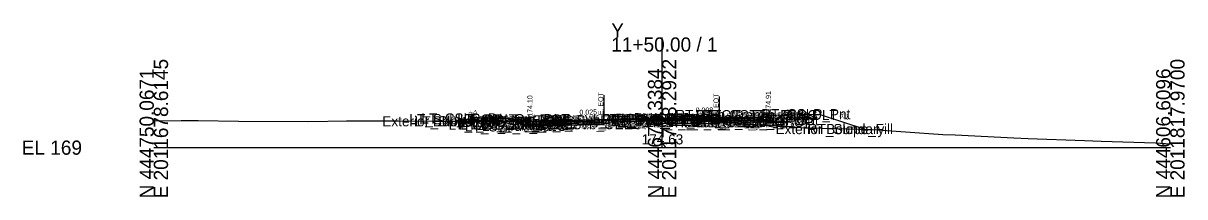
# Model space of a CAD drawing. Extents: x -26 to 3203, y -10 to 9532.
# Drawn here: x -25.7 to 202.8, y 5490.3 to 5524.5 of the extents above; entities that cross this region are included whole.
import ezdxf

# ---------------------------------------------------------------- set-up
doc = ezdxf.new("R2010")
doc.units = 0
for name, color, linetype in [('Default', 7, 'Continuous'), ('Exist CMT Pavement', 7, 'Continuous'), ('Exist Cross Section Cell', 7, 'Continuous'), ('Exist XS Center Line Elevation Label', 7, 'Continuous'), ('Exist XS Ground Line', 7, 'Continuous'), ('Prop CMT Conc Surface', 7, 'Continuous'), ('Prop CMT Concrete Structures', 7, 'Continuous'), ('Prop CMT Pvmt Course 1', 7, 'Continuous'), ('Prop CMT Pvmt Course 1 CG', 7, 'Continuous'), ('Prop CMT Pvmt Course 1 Wedge', 7, 'Continuous'), ('Prop CMT Pvmt Course 2', 7, 'Continuous'), ('Prop CMT Pvmt Course 2 Wedge', 7, 'Continuous'), ('Prop CMT Pvmt Course 3', 7, 'Continuous'), ('Prop CMT Pvmt Course 3 Wedge', 7, 'Continuous'), ('Prop CMT Pvmt Surface', 7, 'Continuous'), ('Prop CMT Pvmt Wedge Surface 1', 7, 'Continuous'), ('Prop CMT Pvmt Wedge Surface 2', 7, 'Continuous'), ('Prop CMT Pvmt Wedge Surface 3', 7, 'Continuous'), ('Prop CMT Slope Grass', 7, 'Continuous'), ('Prop CMT Subgrade Earthwork', 7, 'Continuous'), ('Prop XS Hydro Elevations', 7, 'Continuous'), ('Prop XS Label Text', 7, 'Continuous'), ('Prop XS SE Text', 7, 'Continuous'), ('Prop XS Side Slope Text', 7, 'Continuous'), ('Scratch_Level_0', 7, 'Continuous')]:
    doc.layers.add(name, color=color, linetype=linetype)

msp = doc.modelspace()

# ---------------------------------------------------------------- linework, layer by layer
at = {"layer": 'Exist CMT Pavement'}
for points in [[(100, 5505.63), (88.52, 5505.37)], [(100, 5505.63), (98.37, 5505.61), (98.15, 5505.61), (97.61, 5505.6), (94.58, 5505.57), (94.13, 5505.56), (90.98, 5505.47), (90.66, 5505.47), (89.22, 5505.45), (88.92, 5505.41), (88.92, 5505.41), (88.52, 5505.37)], [(100, 5505.63), (100.18, 5505.63), (101.1, 5505.58), (101.71, 5505.56), (104.55, 5505.44), (104.87, 5505.43), (105.23, 5505.41), (106.7, 5505.35), (108.04, 5505.27), (108.96, 5505.22), (111.22, 5505.1), (111.85, 5505.03), (112.04, 5505), (112.08, 5504.99)], [(100, 5505.63), (105.23, 5505.41), (111.22, 5505.1), (112.08, 5504.99)]]:
    msp.add_lwpolyline(points, dxfattribs=at)
at = {"layer": 'Exist Cross Section Cell'}
for p, q in [((100, 5500), (100, 5521.72)), ((0, 5500), (100, 5500)), ((100, 5500), (200, 5500))]:
    msp.add_line(p, q, dxfattribs=at)
at = {"layer": 'Exist XS Ground Line'}
msp.add_lwpolyline([(0, 5505.27), (5.4, 5505.35), (8.73, 5505.35), (16.65, 5505.2), (30.47, 5505.17), (37.94, 5505.26), (40.94, 5505.25), (48.14, 5505.29), (55.11, 5505.21), (67.87, 5505.19), (74.02, 5505.19), (78, 5505.17), (81.39, 5505.22), (88.52, 5505.37), (88.92, 5505.41), (89.22, 5505.45), (90.66, 5505.47), (90.98, 5505.47), (94.13, 5505.56), (94.58, 5505.57), (97.61, 5505.6), (98.37, 5505.61), (100.18, 5505.63), (101.1, 5505.58), (101.71, 5505.56), (104.55, 5505.44), (104.87, 5505.43), (105.23, 5505.41), (106.7, 5505.35), (108.04, 5505.27), (108.96, 5505.22), (111.22, 5505.1), (112.08, 5504.99), (117.41, 5504.62), (126.38, 5504), (128.16, 5503.88), (128.97, 5503.87), (141.31, 5503.58), (143.33, 5503.47), (155.25, 5502.62), (157.68, 5502.5), (169.19, 5501.94), (172.04, 5501.82), (183.14, 5501.39), (186.39, 5501.29), (197.08, 5500.93), (200, 5500.75)], dxfattribs=at)
at = {"layer": 'Prop CMT Conc Surface'}
for points in [[(74, 5505.1), (74, 5505.6), (73.5, 5505.6)], [(118.91, 5505.98), (120.91, 5505.91)], [(120.91, 5505.91), (120.91, 5506.41), (121.41, 5506.41)], [(76, 5505.23), (74, 5505.1)]]:
    msp.add_lwpolyline(points, dxfattribs=at)
at = {"layer": 'Prop CMT Concrete Structures'}
for points in [[(76, 5505.23), (74, 5505.1), (74, 5505.6), (73.5, 5505.6)], [(73.5, 5505.6), (73.5, 5504.59), (76, 5504.65)], [(118.91, 5505.98), (120.91, 5505.91), (120.91, 5506.41), (121.41, 5506.41)], [(121.41, 5506.41), (121.41, 5505.41), (118.91, 5505.39)], [(118.91, 5505.39), (118.91, 5505.98)], [(76, 5504.65), (76, 5505.23)]]:
    msp.add_lwpolyline(points, dxfattribs=at)
at = {"layer": 'Prop CMT Pvmt Course 1'}
for points in [[(100, 5505.83), (76, 5505.23)], [(88.52, 5505.42), (100, 5505.71)], [(88.52, 5505.3), (88.52, 5505.42)], [(100, 5505.83), (118.91, 5505.98)], [(100, 5505.58), (100, 5505.83)], [(100, 5505.58), (100, 5505.83)], [(112.08, 5505.8), (100, 5505.71)], [(100, 5505.71), (100, 5505.58), (100, 5505.58)], [(100, 5505.71), (100, 5505.58), (100, 5505.58)], [(112.08, 5505.67), (112.08, 5505.8)], [(117.37, 5505.72), (112.08, 5505.67)], [(118.91, 5505.98), (118.91, 5505.73)], [(76, 5504.98), (88.52, 5505.3)], [(76, 5505.23), (76, 5504.98)]]:
    msp.add_lwpolyline(points, dxfattribs=at)
at = {"layer": 'Prop CMT Pvmt Course 1 CG'}
for points in [[(118.91, 5505.39), (121.91, 5505.42), (122.24, 5505.09)], [(118.91, 5505.06), (118.91, 5505.39)], [(76, 5504.65), (73, 5504.57), (72.66, 5504.23)], [(72.66, 5504.23), (76, 5504.32)], [(76, 5504.32), (76, 5504.65)], [(122.24, 5505.09), (118.91, 5505.06)]]:
    msp.add_lwpolyline(points, dxfattribs=at)
at = {"layer": 'Prop CMT Pvmt Course 1 Wedge'}
for points in [[(88.52, 5505.42), (88.92, 5505.43), (88.92, 5505.43), (89.13, 5505.44)], [(89.13, 5505.44), (88.92, 5505.41), (88.92, 5505.41), (88.52, 5505.37)], [(88.52, 5505.42), (88.52, 5505.42)], [(88.52, 5505.37), (88.52, 5505.42)], [(88.52, 5505.37), (88.52, 5505.37)], [(93.43, 5505.54), (90.98, 5505.47), (90.66, 5505.47), (90.02, 5505.46)], [(90.02, 5505.46), (90.66, 5505.47)], [(90.66, 5505.47), (90.98, 5505.48), (93.43, 5505.54)], [(100, 5505.63), (98.37, 5505.61), (98.15, 5505.61), (97.61, 5505.6), (94.58, 5505.57), (94.39, 5505.57)], [(94.39, 5505.57), (94.58, 5505.57)], [(94.58, 5505.57), (97.61, 5505.65), (98.15, 5505.66), (98.37, 5505.67), (100, 5505.71)], [(100, 5505.71), (100.18, 5505.71), (101.1, 5505.72), (101.71, 5505.72), (104.55, 5505.74), (104.87, 5505.75), (105.23, 5505.75), (106.7, 5505.76), (108.04, 5505.77), (108.96, 5505.78), (111.22, 5505.79), (111.85, 5505.8), (112.04, 5505.8), (112.08, 5505.8)], [(100, 5505.71), (100, 5505.63)], [(100, 5505.63), (100, 5505.71)], [(112.08, 5505.67), (112.04, 5505.67), (111.85, 5505.67), (111.22, 5505.67), (108.96, 5505.65), (108.04, 5505.64), (106.7, 5505.63), (105.23, 5505.62), (104.87, 5505.62), (104.55, 5505.62), (101.71, 5505.6), (101.1, 5505.59), (100.98, 5505.59), (100.18, 5505.63), (100, 5505.63)], [(112.08, 5505.8), (112.08, 5505.67)]]:
    msp.add_lwpolyline(points, dxfattribs=at)
at = {"layer": 'Prop CMT Pvmt Course 2'}
for points in [[(112.08, 5505.67), (118.91, 5505.73)], [(112.08, 5505.34), (112.08, 5505.67)], [(117.37, 5505.38), (112.08, 5505.34)], [(118.91, 5505.73), (118.91, 5505.39)], [(88.52, 5505.3), (76, 5504.98)], [(76, 5504.98), (76, 5504.65)], [(76, 5504.65), (88.52, 5504.96)], [(88.52, 5504.96), (88.52, 5505.3)]]:
    msp.add_lwpolyline(points, dxfattribs=at)
at = {"layer": 'Prop CMT Pvmt Course 2 Wedge'}
for points in [[(112.08, 5505.34), (112.04, 5505.34), (111.85, 5505.34), (111.22, 5505.34), (108.96, 5505.32), (108.04, 5505.31), (107.38, 5505.31), (106.7, 5505.35), (105.23, 5505.41), (104.87, 5505.43), (104.55, 5505.44), (101.71, 5505.56), (101.1, 5505.58), (100.98, 5505.59)], [(100.98, 5505.59), (101.1, 5505.59)], [(101.1, 5505.59), (101.71, 5505.6), (104.55, 5505.62), (104.87, 5505.62), (105.23, 5505.62), (106.7, 5505.63), (108.04, 5505.64), (108.96, 5505.65), (111.22, 5505.67), (111.85, 5505.67), (112.04, 5505.67), (112.08, 5505.67)], [(112.08, 5505.67), (112.08, 5505.34)]]:
    msp.add_lwpolyline(points, dxfattribs=at)
at = {"layer": 'Prop CMT Pvmt Course 3'}
for points in [[(112.08, 5505.34), (118.91, 5505.39)], [(118.91, 5505.39), (118.91, 5505.06)], [(88.52, 5504.96), (76, 5504.65)], [(76, 5504.65), (76, 5504.32)], [(76, 5504.32), (88.52, 5504.63)], [(88.52, 5504.63), (88.52, 5504.96)], [(112.08, 5505.01), (112.08, 5505.34)], [(118.91, 5505.06), (112.08, 5505.01)]]:
    msp.add_lwpolyline(points, dxfattribs=at)
at = {"layer": 'Prop CMT Pvmt Course 3 Wedge'}
for points in [[(112.08, 5504.99), (112.04, 5505), (111.85, 5505.03), (111.22, 5505.1), (108.96, 5505.22), (108.04, 5505.27), (107.38, 5505.31)], [(107.38, 5505.31), (108.04, 5505.31)], [(108.04, 5505.31), (108.96, 5505.32), (111.22, 5505.34), (111.85, 5505.34), (112.04, 5505.34), (112.08, 5505.34)], [(112.08, 5505.34), (112.08, 5504.99)]]:
    msp.add_lwpolyline(points, dxfattribs=at)
at = {"layer": 'Prop CMT Pvmt Surface'}
for points in [[(100, 5505.83), (76, 5505.23)], [(100, 5505.83), (118.91, 5505.98)]]:
    msp.add_lwpolyline(points, dxfattribs=at)
at = {"layer": 'Prop CMT Pvmt Wedge Surface 1'}
for points in [[(100, 5505.71), (88.52, 5505.42)], [(88.52, 5505.42), (88.52, 5505.3)], [(100, 5505.71), (112.08, 5505.8)], [(112.08, 5505.8), (112.08, 5505.67)], [(112.08, 5505.67), (117.37, 5505.72)], [(118.91, 5505.73), (118.91, 5505.98)], [(88.52, 5505.3), (76, 5504.98)], [(76, 5504.98), (76, 5505.23)]]:
    msp.add_lwpolyline(points, dxfattribs=at)
at = {"layer": 'Prop CMT Pvmt Wedge Surface 2'}
for points in [[(100, 5505.58), (76, 5504.98)], [(100, 5505.58), (117.37, 5505.72)], [(118.91, 5505.73), (118.91, 5505.98)], [(76, 5504.98), (76, 5505.23)]]:
    msp.add_lwpolyline(points, dxfattribs=at)
at = {"layer": 'Prop CMT Pvmt Wedge Surface 3'}
for points in [[(100, 5505.25), (117.37, 5505.38)], [(118.91, 5505.39), (118.91, 5505.98)], [(100, 5505.25), (76, 5504.65)], [(76, 5504.65), (76, 5505.23)]]:
    msp.add_lwpolyline(points, dxfattribs=at)
at = {"layer": 'Prop CMT Slope Grass'}
for points in [[(73.5, 5505.6), (64, 5505.79), (62.22, 5505.2)], [(121.41, 5506.41), (130.91, 5506.6), (139.86, 5503.62)]]:
    msp.add_lwpolyline(points, dxfattribs=at)
at = {"layer": 'Prop CMT Subgrade Earthwork'}
for points in [[(76, 5504.32), (72.66, 5504.23), (71.24, 5505.65)], [(88.52, 5504.63), (88.54, 5505.37)], [(118.91, 5505.06), (122.24, 5505.09), (123.61, 5506.46)], [(88.52, 5504.63), (76, 5504.32)], [(112.08, 5505.01), (112.06, 5505)], [(112.08, 5505.01), (118.91, 5505.06)]]:
    msp.add_lwpolyline(points, dxfattribs=at)
at = {"layer": 'Prop XS Label Text'}
for p, q in [((88.54, 5510.37), (88.54, 5505.37)), ((111.22, 5510.1), (111.22, 5505.1))]:
    msp.add_line(p, q, dxfattribs=at)

# ---------------------------------------------------------------- texts
at = {"layer": 'Default'}
msp.add_text('-', height=0.0001, dxfattribs=at).set_placement((0, 5500))
at = {"layer": 'Exist Cross Section Cell'}
for s, p in [('Y', (90, 5521.72)), ('11+50.00 / 1', (90, 5518.92)), ('EL 169', (-26, 5498.6))]:
    msp.add_text(s, height=2.8, dxfattribs=at).set_placement(p)
for s, p in [('E 2011678.6145', (2.8, 5490)), ('E 2011748.2922', (102.8, 5490)), ('E 2011817.9700', (202.8, 5490)), ('N 444750.0671', (0, 5490)), ('N 444678.3384', (100, 5490)), ('N 444606.6096', (200, 5490))]:
    msp.add_text(s, height=2.8, rotation=90, dxfattribs=at).set_placement(p)
at = {"layer": 'Exist XS Center Line Elevation Label'}
msp.add_text('174.63', height=2, dxfattribs=at).set_placement((95.99, 5500.63))
msp.add_text('174.63', height=2, dxfattribs=at).set_placement((95.99, 5500.63))
at = {"layer": 'Prop XS Hydro Elevations'}
for s, p in [('174.10', (74.5, 5506.1)), ('174.91', (121.41, 5506.91))]:
    msp.add_text(s, height=1, rotation=90, dxfattribs=at).set_placement(p)
at = {"layer": 'Prop XS Label Text'}
for p in [(88.44, 5506.4), (111.12, 5506.12)]:
    msp.add_text('E. EOT', height=1, rotation=90, dxfattribs=at).set_placement(p)
at = {"layer": 'Prop XS SE Text'}
for s, rotation, p in [('0.008', 0.4368, (106.61, 5506.89)), ('0.025', 1.4321, (83.76, 5506.45))]:
    msp.add_text(s, height=1, rotation=rotation, dxfattribs=at).set_placement(p)
at = {"layer": 'Prop XS Side Slope Text'}
for rotation, p in [(18.4349, (62.12, 5505.96)), (341.5651, (134.8, 5506.1))]:
    msp.add_text('3:1', height=1, rotation=rotation, dxfattribs=at).set_placement(p)
at = {"layer": 'Scratch_Level_0'}
for s, p in [('Exterior Boundary', (44.95, 5504.2)), ('LT_Sub_Trench_Out_DLT', (50.27, 5504.61)), ('LT_Slope_Fill', (51.32, 5504.2)), ('LT_CSLP_Pnt', (52.63, 5504.75)), ('LT_CG1_Shelf_Out', (58.01, 5503.54)), ('LT_CG_Top_Face', (59.72, 5504.56)), ('LT_CG_Top_BOC', (60.24, 5504.56)), ('LT_CG_Bot_BOC', (60.28, 5503.55)), ('LT_CG_Top_Gut', (60.7, 5504.06)), ('LT_CG_Bot_IE', (64.38, 5503.61)), ('LT_Sub_OEOT', (64.54, 5503.28)), ('LT_PV2_OEOT', (64.64, 5503.94)), ('LT_PV3_OEOT', (64.64, 5503.61)), ('LT_PV1_OEOT', (65.2, 5504.19)), ('LT_PV_Sub_Tie_Out', (73.48, 5504.37)), ('LT_PV_OEEOP_EG', (76.07, 5504.37)), ('LT_Sub_OEEOP', (77.74, 5503.63)), ('LT_PV2_OEEOP', (77.83, 5504.3)), ('LT_PV3_OEEOP', (77.83, 5503.96)), ('LT_PV1_OEEOP', (78.4, 5504.42)), ('RT_PV_IEEOP_EG', (88.14, 5504.63)), ('LT_PV_IEEOP_EG', (88.19, 5504.63)), ('RT_PV2_IEEOP', (89.91, 5504.58)), ('RT_PV3_IEEOP', (89.91, 5504.25)), ('LT_PV2_IEEOP', (89.95, 5504.58)), ('LT_PV3_IEEOP', (89.95, 5504.25)), ('RT_PV1_IEEOP', (90.47, 5504.71)), ('LT_PV1_IEEOP', (90.52, 5504.71)), ('PV2_PGL', (93.91, 5504.58)), ('PV1_PGL', (94.47, 5504.83)), ('RT_PV_Sub_Tie_Out', (96.96, 5504)), ('RT_PV_OEEOP_EG', (99.58, 5503.99)), ('RT_Sub_OEEOP', (101.24, 5504.01)), ('RT_PV2_OEEOP', (101.34, 5504.67)), ('RT_PV3_OEEOP', (101.34, 5504.34)), ('RT_PV1_OEEOP', (101.91, 5504.8)), ('RT_Sub_Trench_Out_DLT', (102.59, 5505.44)), ('RT_CG_Top_Face', (106.59, 5505.4)), ('RT_CG1_Shelf_Out', (106.88, 5504.4)), ('RT_CG_Bot_IE', (107.24, 5504.38)), ('RT_Sub_OEOT', (107.4, 5504.05)), ('RT_PV2_OEOT', (107.5, 5504.72)), ('RT_PV3_OEOT', (107.5, 5504.38)), ('RT_CG_Top_Gut', (107.56, 5504.9)), ('RT_PV1_OEOT', (108.06, 5504.97)), ('RT_CG_Top_BOC', (108.11, 5505.4)), ('RT_CG_Bot_BOC', (108.14, 5504.4)), ('RT_Sub_OEOP', (110.77, 5504.07)), ('RT_CSLP_Pnt', (119.5, 5505.59)), ('LT_Sub_OEOP', (61.23, 5503.19)), ('Exterior Boundary', (122.32, 5502.66)), ('RT_Slope_Fill', (128.65, 5502.66))]:
    msp.add_text(s, height=2, dxfattribs=at).set_placement(p)

doc.saveas('drawing.dxf')
